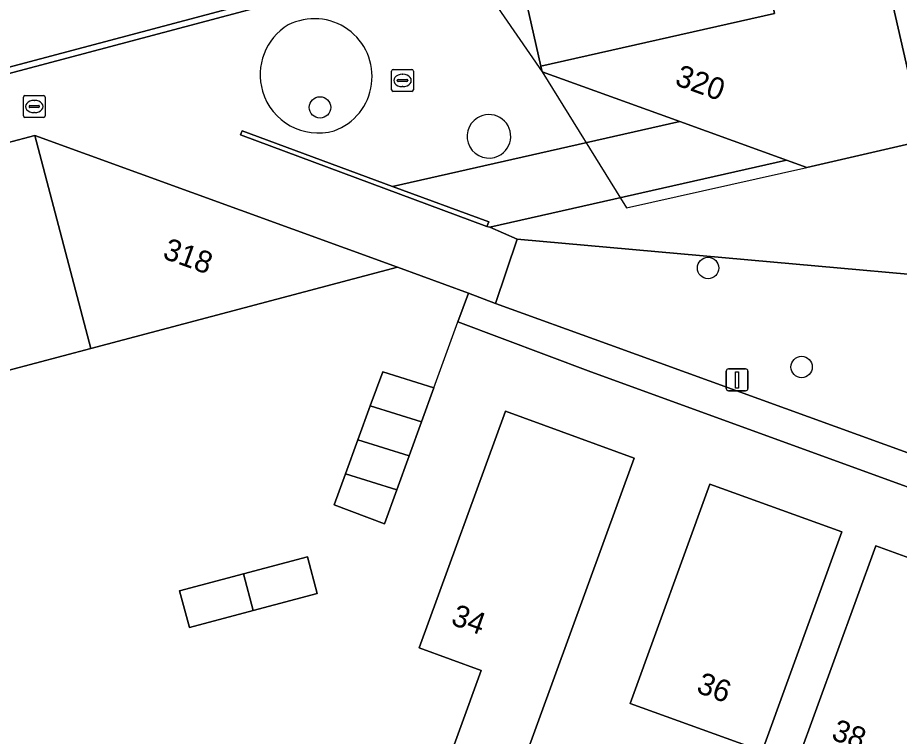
# Model space of a CAD drawing. Extents: x 155275 to 156265, y 382654 to 383635.
# Drawn here: x 155914.58 to 155954.85, y 383113.28 to 383146.11 of the extents above; entities that cross this region are included whole.
import ezdxf

# ---------------------------------------------------------------- set-up
doc = ezdxf.new("R2010")
doc.units = 0
for name, color, linetype in [('IMGEO_Boom', 7, 'Continuous'), ('IMGEO_Brandkraan', 7, 'Continuous'), ('IMGEO_Erf', 7, 'Continuous'), ('IMGEO_Groenvoorziening', 7, 'Continuous'), ('IMGEO_Kolk', 7, 'Continuous'), ('IMGEO_Lichtmast', 7, 'Continuous'), ('IMGEO_Muur', 7, 'Continuous'), ('IMGEO_Pand', 7, 'Continuous'), ('IMGEO_Pand_nummerreeks', 7, 'Continuous'), ('IMGEO_Pand_overbouw', 7, 'Continuous'), ('IMGEO_Voetpad_gesloten', 7, 'Continuous'), ('IMGEO_Voetpad_op_trap', 7, 'Continuous'), ('IMGEO_Voetpad_open', 7, 'Continuous')]:
    doc.layers.add(name, color=color, linetype=linetype)

msp = doc.modelspace()

# ---------------------------------------------------------------- linework, layer by layer
at = {"layer": 'IMGEO_Boom'}
for centre in [(155928.386, 383142.005), (155946.112, 383134.671), (155950.383, 383130.15)]:
    msp.add_circle(centre, 0.489, dxfattribs=at)
at = {"layer": 'IMGEO_Brandkraan'}
for p, q in [((155914.837, 383141.622), (155914.837, 383142.474)), ((155914.912, 383142.548), (155915.764, 383142.548)), ((155915.325, 383142.328), (155915.35, 383142.328)), ((155915.838, 383142.474), (155915.838, 383141.622)), ((155915.096, 383142.042), (155915.096, 383142.054)), ((155915.534, 383142.005), (155915.136, 383142.005)), ((155915.139, 383142.091), (155915.537, 383142.091)), ((155915.58, 383142.054), (155915.58, 383142.042)), ((155915.764, 383141.548), (155914.912, 383141.548)), ((155915.348, 383141.768), (155915.323, 383141.768))]:
    msp.add_line(p, q, dxfattribs=at)
for points in [[(155914.837, 383141.622), (155914.837, 383142.474)], [(155914.912, 383142.548), (155915.764, 383142.548)], [(155915.838, 383142.474), (155915.838, 383141.622)], [(155915.764, 383141.548), (155914.912, 383141.548)]]:
    msp.add_lwpolyline(points, dxfattribs=at)
for centre, radius, start, end in [((155914.914, 383142.472), 0.0765, 91.552, 178.448), ((155914.914, 383142.472), 0.0765, 91.552, 178.448), ((155915.762, 383142.472), 0.0765, 1.552, 88.448), ((155915.762, 383142.472), 0.0765, 1.552, 88.448), ((155915.136, 383142.051), 0.0403, 85.8775, 175.7526), ((155915.133, 383142.041), 0.0366, 178.938, 274.7102), ((155915.537, 383142.048), 0.043, 264.8664, 352.4533), ((155915.541, 383142.053), 0.0386, 1.7309, 96.639), ((155914.914, 383141.624), 0.0765, 181.552, 268.448), ((155914.914, 383141.624), 0.0765, 181.552, 268.448), ((155915.762, 383141.624), 0.0765, 271.552, 358.448), ((155915.762, 383141.624), 0.0765, 271.552, 358.448)]:
    msp.add_arc(centre, radius, start, end, dxfattribs=at)
for centre, major_axis, ratio, start_param, end_param in [((155915.324, 383142.048), (-0.387, 0.002), 0.722429, 4.712389, 7.853982), ((155915.349, 383142.048), (-0.39, 0.002), 0.717154, 1.570796, 4.712389)]:
    msp.add_ellipse(centre, major_axis=major_axis, ratio=ratio, start_param=start_param, end_param=end_param, dxfattribs=at)
at = {"layer": 'IMGEO_Erf'}
for points in [[(155954.309, 383147.769), (155955.962, 383140.49), (155950.614, 383139.264), (155949.688, 383139.598), (155936.137, 383136.544), (155937.39, 383135.991), (155970.022, 383133.07)], [(155998.212, 383109.04), (155940.754, 383129.934), (155934.688, 383132.207), (155935.166, 383133.515), (155931.933, 383134.713), (155917.926, 383131.003), (155912.851, 383129.658), (155907.776, 383128.314), (155902.701, 383126.97), (155897.626, 383125.626), (155892.551, 383124.282), (155887.476, 383122.937), (155882.401, 383121.593), (155877.326, 383120.249), (155872.251, 383118.905), (155867.176, 383117.561), (155861.037, 383115.935), (155860.647, 383115.831), (155864.977, 383109.495)], [(155931.662, 383105.062), (155935.744, 383116.297), (155932.921, 383117.318), (155936.856, 383128.137), (155942.731, 383125.992), (155934.74, 383104.05)], [(155950.181, 383112.119), (155953.767, 383121.976), (155959.642, 383119.852), (155959.296, 383118.902), (155964.622, 383116.961), (155964.996, 383117.985), (155971.028, 383115.783), (155967.379, 383105.754)]]:
    msp.add_lwpolyline(points, dxfattribs=at)
for points in [[(155929.027, 383123.849), (155929.548, 383125.272), (155930.116, 383126.823), (155930.683, 383128.373), (155931.251, 383129.923), (155933.585, 383129.193), (155933.023, 383127.641), (155932.461, 383126.089), (155931.899, 383124.537), (155931.339, 383122.991)], [(155946.189, 383124.799), (155952.215, 383122.624), (155948.578, 383112.599), (155942.55, 383114.788)], [(155922.422, 383118.253), (155921.976, 383119.932), (155924.892, 383120.705), (155927.809, 383121.479), (155928.254, 383119.802), (155925.338, 383119.027)]]:
    msp.add_lwpolyline(points, close=True, dxfattribs=at)
at = {"layer": 'IMGEO_Groenvoorziening'}
msp.add_lwpolyline([(155979.611, 383125.71), (155980.335, 383127.893), (155975.7, 383129.575), (155976.171, 383130.831), (155970.022, 383133.07), (155937.39, 383135.991), (155936.402, 383133.047), (155941.623, 383131.169), (155977.039, 383118.33), (155977.76, 383120.406), (155970.081, 383123.297), (155971.836, 383128.389)], close=True, dxfattribs=at)
for centre, radius, start, end in [((155928.127, 383143.418), 2.639, 290.0367, 116.826), ((155928.309, 383143.498), 2.657, 121.117, 196.5499), ((155928.311, 383143.498), 2.659, 196.5519, 285.7176), ((155936.105, 383140.686), 0.997, 122.1085, 295.8888), ((155936.101, 383140.684), 0.997, 296.1094, 121.8879)]:
    msp.add_arc(centre, radius, start, end, dxfattribs=at)
at = {"layer": 'IMGEO_Kolk'}
for p, q in [((155931.654, 383142.812), (155931.654, 383143.664)), ((155931.729, 383143.738), (155932.581, 383143.738)), ((155932.142, 383143.518), (155932.167, 383143.518)), ((155932.655, 383143.664), (155932.655, 383142.812)), ((155931.913, 383143.232), (155931.913, 383143.244)), ((155932.351, 383143.195), (155931.953, 383143.195)), ((155931.956, 383143.281), (155932.354, 383143.281)), ((155932.397, 383143.244), (155932.397, 383143.232)), ((155932.581, 383142.738), (155931.729, 383142.738)), ((155932.165, 383142.958), (155932.14, 383142.958))]:
    msp.add_line(p, q, dxfattribs=at)
for points in [[(155931.654, 383142.812), (155931.654, 383143.664)], [(155931.729, 383143.738), (155932.581, 383143.738)], [(155932.655, 383143.664), (155932.655, 383142.812)], [(155932.581, 383142.738), (155931.729, 383142.738)]]:
    msp.add_lwpolyline(points, dxfattribs=at)
for centre, radius, start, end in [((155931.731, 383143.662), 0.0765, 91.552, 178.448), ((155931.731, 383143.662), 0.0765, 91.552, 178.448), ((155932.579, 383143.662), 0.0765, 1.552, 88.448), ((155932.579, 383143.662), 0.0765, 1.552, 88.448), ((155931.953, 383143.241), 0.0403, 85.8775, 175.7526), ((155931.95, 383143.231), 0.0366, 178.938, 274.7102), ((155932.354, 383143.238), 0.043, 264.8664, 352.4533), ((155932.358, 383143.243), 0.0386, 1.7309, 96.639), ((155931.731, 383142.814), 0.0765, 181.552, 268.448), ((155931.731, 383142.814), 0.0765, 181.552, 268.448), ((155932.579, 383142.814), 0.0765, 271.552, 358.448), ((155932.579, 383142.814), 0.0765, 271.552, 358.448)]:
    msp.add_arc(centre, radius, start, end, dxfattribs=at)
for centre, major_axis, ratio, start_param, end_param in [((155932.141, 383143.238), (-0.387, 0.002), 0.722429, 4.712389, 7.853982), ((155932.166, 383143.238), (-0.39, 0.002), 0.717154, 1.570796, 4.712389)]:
    msp.add_ellipse(centre, major_axis=major_axis, ratio=ratio, start_param=start_param, end_param=end_param, dxfattribs=at)
at = {"layer": 'IMGEO_Lichtmast'}
for p, q in [((155946.937, 383129.162), (155946.937, 383129.962)), ((155946.937, 383129.962), (155946.937, 383129.162)), ((155947.037, 383130.062), (155947.827, 383130.062)), ((155947.827, 383130.062), (155947.037, 383130.062)), ((155947.927, 383129.962), (155947.927, 383129.162)), ((155947.927, 383129.162), (155947.927, 383129.962)), ((155947.827, 383129.062), (155947.037, 383129.062)), ((155947.037, 383129.062), (155947.827, 383129.062))]:
    msp.add_line(p, q, dxfattribs=at)
msp.add_lwpolyline([(155947.357, 383129.937), (155947.507, 383129.937), (155947.507, 383129.187), (155947.357, 383129.187), (155947.357, 383129.937)], dxfattribs=at)
for centre, start, end in [((155947.037, 383129.962), 90, 180), ((155947.037, 383129.962), 90, 180), ((155947.827, 383129.962), 0, 90), ((155947.827, 383129.962), 360, 90), ((155947.037, 383129.162), 180, 270), ((155947.037, 383129.162), 180, 270), ((155947.827, 383129.162), 270, 0), ((155947.827, 383129.162), 270, 0)]:
    msp.add_arc(centre, 0.1, start, end, dxfattribs=at)
at = {"layer": 'IMGEO_Muur'}
msp.add_lwpolyline([(155924.827, 383140.93), (155924.756, 383140.752), (155936.013, 383136.561), (155936.097, 383136.781), (155931.704, 383138.398)], close=True, dxfattribs=at)
for points in [[(155935.166, 383133.515), (155931.933, 383134.713)], [(155934.688, 383132.207), (155935.166, 383133.515)], [(155933.585, 383129.193), (155934.688, 383132.207)]]:
    msp.add_lwpolyline(points, dxfattribs=at)
at = {"layer": 'IMGEO_Pand'}
for points in [[(155945.756, 383150.669), (155945.597, 383150.864), (155945.541, 383151.108), (155937.275, 383149.206), (155937.331, 383148.962), (155938.467, 383143.891), (155949.143, 383146.29), (155949.077, 383146.581)], [(155954.309, 383147.769), (155949.077, 383146.581), (155949.143, 383146.29), (155938.467, 383143.891), (155938.527, 383143.624), (155944.817, 383141.355), (155949.688, 383139.598), (155950.614, 383139.264), (155955.962, 383140.49)], [(155917.926, 383131.003), (155915.359, 383140.728), (155910.286, 383139.378), (155912.851, 383129.658)], [(155917.926, 383131.003), (155931.933, 383134.713), (155915.359, 383140.728)], [(155933.023, 383127.641), (155933.585, 383129.193), (155931.251, 383129.923), (155930.683, 383128.373)], [(155930.116, 383126.823), (155932.461, 383126.089), (155933.023, 383127.641), (155930.683, 383128.373)], [(155942.731, 383125.992), (155936.856, 383128.137), (155932.921, 383117.318), (155935.744, 383116.297), (155931.662, 383105.062), (155931.643, 383105.01), (155934.687, 383103.904), (155934.74, 383104.05)], [(155930.116, 383126.823), (155929.548, 383125.272), (155931.899, 383124.537), (155932.461, 383126.089)], [(155931.899, 383124.537), (155929.548, 383125.272), (155929.027, 383123.849), (155931.339, 383122.991)], [(155952.215, 383122.624), (155946.189, 383124.799), (155942.55, 383114.788), (155948.578, 383112.599)], [(155959.296, 383118.902), (155959.642, 383119.852), (155953.767, 383121.976), (155950.181, 383112.119), (155952.986, 383111.085), (155948.619, 383099.074), (155948.547, 383098.877), (155951.609, 383097.767), (155951.685, 383097.975), (155955.885, 383109.498)], [(155924.892, 383120.705), (155925.338, 383119.027), (155928.254, 383119.802), (155927.809, 383121.479)], [(155924.892, 383120.705), (155921.976, 383119.932), (155922.422, 383118.253), (155925.338, 383119.027)]]:
    msp.add_lwpolyline(points, close=True, dxfattribs=at)
at = {"layer": 'IMGEO_Pand_overbouw'}
for points in [[(155937.331, 383148.962), (155935.206, 383148.473), (155938.527, 383143.624), (155938.467, 383143.891)], [(155938.527, 383143.624), (155942.389, 383137.424), (155950.614, 383139.264)]]:
    msp.add_lwpolyline(points, close=True, dxfattribs=at)
at = {"layer": 'IMGEO_Voetpad_gesloten'}
msp.add_lwpolyline([(155902.448, 383191.426), (155902.172, 383191.367), (155931.5, 383148.452), (155863.327, 383130.346), (155860.338, 383134.727), (155882.417, 383149.798), (155876.216, 383158.871), (155875.989, 383158.653), (155882.014, 383149.858), (155859.907, 383134.822), (155863.219, 383130.024), (155931.963, 383148.284)], close=True, dxfattribs=at)
at = {"layer": 'IMGEO_Voetpad_op_trap'}
msp.add_lwpolyline([(155949.688, 383139.598), (155944.817, 383141.355), (155931.704, 383138.398), (155936.097, 383136.781), (155936.013, 383136.561), (155936.137, 383136.544)], close=True, dxfattribs=at)
at = {"layer": 'IMGEO_Voetpad_open'}
for points in [[(155897.01, 383170.606), (155885.329, 383187.66), (155860.322, 383182.022), (155872.869, 383163.723), (155876.216, 383158.871), (155882.417, 383149.798), (155860.338, 383134.727), (155863.327, 383130.346), (155931.5, 383148.452), (155902.172, 383191.367)], [(155902.448, 383191.426), (155931.963, 383148.284), (155863.219, 383130.024)], [(155910.286, 383139.378), (155915.359, 383140.728), (155931.933, 383134.713), (155935.166, 383133.515), (155936.402, 383133.047), (155937.39, 383135.991), (155936.137, 383136.544), (155936.013, 383136.561), (155924.756, 383140.752), (155924.827, 383140.93), (155931.704, 383138.398), (155944.817, 383141.355), (155938.527, 383143.624), (155938.467, 383143.891), (155937.331, 383148.962)]]:
    msp.add_lwpolyline(points, dxfattribs=at)
msp.add_lwpolyline([(155986.932, 383125.484), (156002.283, 383119.87), (156002.636, 383121.155), (155981.825, 383128.764), (155976.171, 383130.831), (155975.7, 383129.575), (155980.335, 383127.893), (155979.611, 383125.71), (155977.76, 383120.406), (155977.039, 383118.33), (155941.623, 383131.169), (155936.402, 383133.047), (155935.166, 383133.515), (155934.688, 383132.207), (155940.754, 383129.934), (155998.212, 383109.04), (155998.834, 383110.312), (155983.613, 383115.932)], close=True, dxfattribs=at)
for centre, radius, start, end in [((155928.127, 383143.418), 2.639, 290.0367, 116.826), ((155928.309, 383143.498), 2.657, 121.117, 196.5499), ((155928.311, 383143.498), 2.659, 196.5519, 285.7176), ((155936.105, 383140.686), 0.997, 122.1085, 295.8888), ((155936.101, 383140.684), 0.997, 296.1094, 121.8879)]:
    msp.add_arc(centre, radius, start, end, dxfattribs=at)

# ---------------------------------------------------------------- texts
at = {"layer": 'IMGEO_Pand_nummerreeks'}
for s, rotation, p in [('320', 340.1642, (155944.547, 383143.047)), ('318', 340.105, (155921.151, 383135.131)), ('34', 340.1164, (155934.319, 383118.407)), ('36', 340.0421, (155945.528, 383115.303)), ('38', 339.7647, (155951.692, 383113.161))]:
    msp.add_text(s, height=1, rotation=rotation, dxfattribs=at).set_placement(p)

doc.saveas('drawing.dxf')
